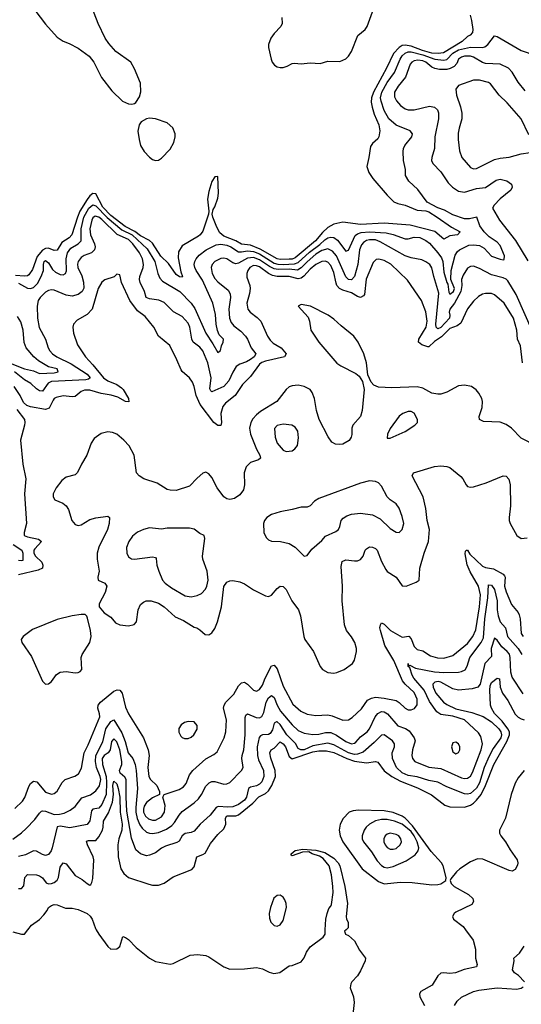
# Model space of a CAD drawing. Header units: inches. Extents: x 1173000 to 1307049, y 522583 to 678455.
# Tile 308 of 617: x 1272557 to 1275932, y 559499 to 566116. Entities that reach past the tile are written whole.
import ezdxf

# ---------------------------------------------------------------- set-up
doc = ezdxf.new("R2010")
doc.units = ezdxf.units.IN
doc.header["$MEASUREMENT"] = 0
doc.layers.add('B2575', color=7, linetype='Continuous')
doc.layers.add('B2576', color=7, linetype='Continuous')

msp = doc.modelspace()

# ---------------------------------------------------------------- linework, layer by layer
at = {"layer": 'B2575', "color": 5}
for points, elevation in [([(1272510, 559986.2), (1272570, 559969.4), (1272590, 559971.3), (1272612.3, 560000)], 680), ([(1273072.3, 560000), (1273089.4, 559969.4), (1273150, 559886.9), (1273170, 559870.2), (1273210, 559872.1), (1273230, 559887), (1273250, 559954.9), (1273270, 559948), (1273290, 559933.8), (1273340.9, 559880.9), (1273430, 559808.4), (1273470, 559787.1), (1273570, 559768.4), (1273590, 559773.6), (1273704, 559830), (1273753.8, 559833.8), (1273810, 559827), (1273830, 559818.7), (1273930, 559750.2), (1273970, 559735.2), (1274070, 559737.1), (1274150, 559747.3), (1274190, 559737.7), (1274235.1, 559715.1), (1274266, 559706), (1274306.5, 559713.5), (1274370, 559758), (1274390, 559759.3), (1274450, 559784.9), (1274470, 559811), (1274485.6, 559850), (1274510, 559884), (1274599.5, 559950), (1274611.1, 559970), (1274613, 560000)], 680), ([(1274753.5, 560000), (1274743, 559990), (1274748, 559970), (1274770, 559961), (1274810, 559924.7), (1274843.8, 559863.8), (1274882.8, 559810), (1274880.5, 559790), (1274850, 559722.7), (1274830, 559689.4), (1274790.8, 559650), (1274783.8, 559636.2), (1274780.5, 559610), (1274802.6, 559550), (1274808, 559510), (1274792, 559370)], 680), ([(1275556.4, 560000), (1275607.6, 559930), (1275623.8, 559870), (1275622.5, 559810), (1275633.8, 559766.2), (1275629, 559751), (1275547.4, 559732.6), (1275489.6, 559709.6), (1275450, 559705.1), (1275410, 559709.6), (1275390, 559707), (1275370, 559689.4), (1275331.7, 559628.3), (1275256.2, 559583.8), (1275246.3, 559570), (1275247.8, 559550), (1275281.3, 559490)], 720), ([(1275953, 559650), (1275912.1, 559692.1), (1275885.5, 559710), (1275871.4, 559730), (1275883.1, 559790), (1275882, 559810), (1275918.3, 559841.7), (1275950.4, 559890)], 740), ([(1275481.8, 559490), (1275499.4, 559520.6), (1275530, 559547.6), (1275610, 559584.7), (1275645.7, 559594.3), (1275769.9, 559609.9), (1275899.1, 559600.9), (1275930, 559607), (1275944.7, 559615.3)], 740)]:
    msp.add_lwpolyline(points, dxfattribs=dict(at, elevation=elevation))
at = {"layer": 'B2576', "color": 5}
for points, elevation in [([(1272659.5, 566179.5), (1272730, 566085.9), (1272810, 565999), (1272850, 565972.2), (1272890, 565956.5), (1272950, 565924), (1273023.6, 565870), (1273055.8, 565830), (1273108.4, 565728.4), (1273177.8, 565637.8), (1273249, 565569), (1273290, 565550.2), (1273311.6, 565548.4), (1273330, 565552.4), (1273339.4, 565560.6), (1273363.2, 565596.8), (1273371.6, 565631.6), (1273368.8, 565690), (1273330, 565785.1), (1273305.7, 565830), (1273203.1, 565903.1), (1273156, 565956), (1273132.8, 565992.8), (1273086.1, 566090), (1273010, 566282.4)], 720), ([(1275586.7, 566146.7), (1275597.1, 566110), (1275605.5, 566050), (1275604.2, 566030), (1275588.3, 566011.7), (1275570, 566002.2), (1275534.4, 565970), (1275407, 565893), (1275371.7, 565888.3), (1275330, 565892.3), (1275267.6, 565910), (1275190, 565939.3), (1275150, 565945.8), (1275130, 565941.7), (1275109.9, 565930.1), (1275071.7, 565890), (1275023.7, 565790), (1274936.5, 565630), (1274923.6, 565590), (1274922, 565562), (1274927.5, 565527.5), (1274941.5, 565481.5), (1274972.1, 565410), (1274979.7, 565370), (1274974, 565330), (1274965.5, 565314.5), (1274930, 565284.7), (1274916, 565264), (1274906.5, 565190), (1274892.4, 565130), (1274905.5, 565090), (1274933.1, 565050), (1275030, 564936.3), (1275072.9, 564892.9), (1275100.9, 564880.9), (1275150, 564870.1), (1275230, 564836.1), (1275290, 564830.5), (1275310, 564824.1), (1275365.5, 564790), (1275460.8, 564720.8), (1275521.1, 564690), (1275502, 564670), (1275450, 564663.4), (1275410, 564641.7), (1275350, 564693.4), (1275184.2, 564735.8), (1275010, 564749.3), (1274850, 564740.3), (1274730, 564755.9), (1274670, 564741.2), (1274630, 564719.4), (1274594.4, 564685.6), (1274548, 564630), (1274410, 564515.8), (1274390, 564507.8), (1274370, 564506.2), (1274310, 564505.1), (1274290, 564509.8), (1274174.9, 564574.9), (1274110, 564601.1), (1274050, 564607.2), (1274010.6, 564630.6), (1273930, 564660.7), (1273903.3, 564683.3), (1273882.4, 564722.4), (1273856, 564790), (1273852.8, 564810), (1273858.5, 564841.5), (1273870, 564858.5), (1273890, 564917.6), (1273894.6, 564950), (1273890, 565062), (1273870, 565059.5), (1273850, 565029.4), (1273830, 564960.9), (1273821.5, 564910), (1273828.6, 564830), (1273826.2, 564810), (1273790, 564694.7), (1273771.7, 564670), (1273759.2, 564660.8), (1273650, 564596.2), (1273624.5, 564555.5), (1273623.8, 564516.2), (1273641.2, 564421.2), (1273652.6, 564390), (1273650, 564386.6), (1273632.7, 564387.3), (1273610, 564403.9), (1273558.3, 564478.3), (1273507.4, 564527.4), (1273450, 564615.3), (1273431.4, 564631.4), (1273370, 564663.7), (1273332.1, 564692.1), (1273266.3, 564726.3), (1273170, 564799.3), (1273116.1, 564856.1), (1273070, 564945.4), (1273050, 564948.3), (1273030, 564933.3), (1273010, 564908.4), (1272962.5, 564830), (1272945.4, 564790), (1272908.3, 564670), (1272889.3, 564650.7), (1272840.7, 564619.3), (1272810, 564567), (1272790, 564565.2), (1272750, 564579.6), (1272730, 564578), (1272710, 564567.4), (1272674.8, 564525.2), (1272642.3, 564437.7), (1272619.1, 564400.9), (1272610, 564393.8), (1272590, 564391.7), (1272530, 564397.1)], 720), ([(1274319.5, 566130), (1274322.8, 566090), (1274314.9, 566070), (1274270, 566024.2), (1274247, 565993), (1274231.6, 565950), (1274231.7, 565930), (1274247.7, 565850), (1274256.3, 565830), (1274271.2, 565811.2), (1274290, 565800.4), (1274310, 565794.6), (1274330, 565795.7), (1274356.4, 565803.6), (1274390, 565822.6), (1274404.7, 565824.7), (1274450, 565819.5), (1274510, 565825.5), (1274577.7, 565822.3), (1274630, 565838.4), (1274710, 565836.2), (1274750, 565853.2), (1274770, 565872.2), (1274790, 565902.8), (1274830.9, 566010), (1274880.2, 566050), (1274895.6, 566070), (1274930, 566168)], 720), ([(1272550, 564344.7), (1272610, 564311.2), (1272630, 564309), (1272650, 564316.2), (1272675.9, 564344.1), (1272702.6, 564390), (1272716.3, 564430), (1272716.8, 564470), (1272722.3, 564490), (1272730, 564498), (1272750, 564482), (1272776.8, 564436.8), (1272798.7, 564418.7), (1272830, 564404.4), (1272850, 564401.2), (1272865.5, 564410), (1272871.4, 564428.6), (1272870.6, 564510), (1272879.7, 564550), (1272900.4, 564579.6), (1272950.2, 564610), (1272969.6, 564630), (1272971.7, 564711.7), (1272989.2, 564790), (1273023, 564850), (1273050, 564872.3), (1273070, 564866.2), (1273146.2, 564786.2), (1273244.8, 564704.8), (1273313.9, 564670), (1273415.2, 564575.2), (1273466.2, 564490), (1273485.4, 564410), (1273499.1, 564379.1), (1273518.3, 564358.3), (1273633.4, 564290), (1273711.3, 564211.3), (1273734.9, 564174.9), (1273809, 564009), (1273857.4, 563937.4), (1273890, 563879.1), (1273907.9, 563892.1), (1273914.7, 563925.3), (1273925.7, 563950), (1273927.1, 563970), (1273898.7, 563998.8), (1273887.1, 564027.1), (1273878.5, 564070), (1273874.7, 564134.7), (1273855.9, 564210), (1273786.4, 564366.4), (1273744.2, 564430), (1273734.8, 564450), (1273731.9, 564470), (1273734.5, 564490), (1273743.9, 564510), (1273765.3, 564534.7), (1273811.6, 564568.4), (1273877.8, 564602.2), (1273910, 564606.7), (1273950, 564600.1), (1273978.4, 564590), (1274030, 564556.9), (1274050, 564556), (1274090, 564563.1), (1274130, 564558.4), (1274170, 564542.1), (1274270, 564480.3), (1274293.1, 564473.1), (1274330, 564471.1), (1274405.4, 564474.6), (1274430, 564484.7), (1274506.4, 564553.6), (1274575.5, 564604.5), (1274610, 564636.7), (1274630, 564650.3), (1274650, 564655.7), (1274671.2, 564651.3), (1274695.2, 564635.2), (1274750, 564560.8), (1274770, 564567.4), (1274814.5, 564665.5), (1274830, 564677.6), (1274854, 564686), (1274910.2, 564690.2), (1275022.7, 564682.7), (1275070, 564672), (1275150, 564643.6), (1275170, 564643.8), (1275210, 564654.5), (1275248.4, 564651.6), (1275290, 564631.3), (1275313.2, 564613.2), (1275370, 564550.4), (1275395, 564515), (1275402.5, 564490), (1275410, 564419.7), (1275430, 564349.8), (1275437.7, 564337.7), (1275444.2, 564284.2), (1275450, 564271), (1275474.6, 564290), (1275482.2, 564310), (1275456.5, 564370), (1275460.4, 564430), (1275486.9, 564533.1), (1275502.1, 564557.9), (1275516.6, 564570), (1275578.9, 564601.1), (1275610, 564603.7), (1275650, 564598.8), (1275681.6, 564581.6), (1275730, 564526.6), (1275790, 564506), (1275810, 564501.6), (1275815.1, 564504.9), (1275819, 564530), (1275790, 564598.2), (1275770, 564621.6), (1275715.8, 564655.8), (1275680.6, 564690), (1275652.9, 564730), (1275632.4, 564790), (1275582.4, 564777.6), (1275550, 564777.8), (1275470, 564805.1), (1275415, 564835), (1275370, 564851.7), (1275298.8, 564890), (1275235.7, 564975.7), (1275175.3, 565030), (1275153.1, 565070), (1275151.9, 565110), (1275139.6, 565170), (1275137.4, 565230), (1275139.8, 565250), (1275148.4, 565270), (1275194.3, 565330), (1275198.7, 565350), (1275184, 565370), (1275090, 565407.8), (1275041.2, 565450), (1275010, 565506.5), (1274988.1, 565568.1), (1274984.9, 565590), (1274993.9, 565630), (1275030, 565694.2), (1275078.8, 565761.2), (1275116, 565850), (1275130, 565872.3), (1275150, 565892.1), (1275170, 565900.5), (1275190, 565900.8), (1275270, 565879.3), (1275350, 565851.2), (1275410, 565843.3), (1275431.2, 565848.8), (1275470, 565890.6), (1275510, 565912.7), (1275590, 565932.4), (1275670, 565928.4), (1275686.5, 565933.5), (1275706, 565950), (1275750, 566007.3), (1275770, 566003), (1275930, 565909.8), (1276030, 565876)], 740), ([(1275957.4, 565637.4), (1275910, 565695.4), (1275870, 565764.4), (1275845.7, 565790), (1275790, 565818.3), (1275690, 565821.7), (1275670, 565827.5), (1275610, 565865), (1275590, 565870.7), (1275550.3, 565870.3), (1275530, 565865), (1275510, 565850.5), (1275497.6, 565822.4), (1275479.2, 565800.8), (1275452.7, 565787.3), (1275430, 565782.6), (1275382.2, 565782.2), (1275350, 565788.1), (1275330, 565797.6), (1275289.9, 565830), (1275270, 565838.7), (1275236.2, 565843.8), (1275210, 565839), (1275194, 565830), (1275183.1, 565816.9), (1275151.6, 565730), (1275102.7, 565670), (1275078.9, 565630), (1275078.9, 565598.9), (1275090.8, 565570), (1275118.5, 565538.5), (1275150, 565517.3), (1275170.7, 565510.7), (1275210, 565510.1), (1275314.7, 565534.7), (1275348, 565528), (1275366.9, 565510), (1275374.5, 565490), (1275375, 565450), (1275349.2, 565330), (1275348.2, 565250), (1275328.8, 565190), (1275327, 565170), (1275335.8, 565150), (1275390, 565094.6), (1275440.4, 565020.4), (1275469.6, 564989.6), (1275510, 564963.9), (1275550, 564957.6), (1275630, 564981.2), (1275690, 564989.1), (1275761.7, 565038.3), (1275790, 565045.5), (1275833.4, 565033.4), (1275864.9, 565010), (1275870.4, 564990), (1275862, 564970), (1275790, 564912.5), (1275749.2, 564870), (1275738.5, 564850), (1275784.2, 564770), (1275891.5, 564631.5), (1275974.7, 564494.7)], 760), ([(1275982.6, 565342.6), (1275930, 565450.8), (1275837.2, 565557.2), (1275781.8, 565610), (1275725, 565685), (1275710, 565693.5), (1275650, 565709.8), (1275610.9, 565709.1), (1275510, 565673.3), (1275491.6, 565650), (1275494.4, 565610), (1275523.2, 565530), (1275531.9, 565488.1), (1275531.8, 565450), (1275512.4, 565387.6), (1275506.7, 565353.3), (1275505.9, 565310), (1275515.8, 565235.8), (1275531.2, 565190), (1275590, 565122.8), (1275610, 565113.4), (1275630, 565115.5), (1275750, 565176.8), (1275790, 565186.3), (1275850, 565192.3), (1275930, 565213.7), (1275990, 565224)], 780), ([(1276010, 564016.2), (1275896.6, 564270), (1275841.8, 564361.8), (1275830, 564373.2), (1275810, 564381.5), (1275730, 564401), (1275650, 564443.4), (1275610, 564459.3), (1275590, 564458.5), (1275570, 564446.6), (1275539.8, 564400.2), (1275529.6, 564370.4), (1275532.2, 564330), (1275525.6, 564290), (1275481.8, 564210), (1275450.9, 564170), (1275446.4, 564150), (1275451.7, 564130), (1275448.9, 564110), (1275390, 564046.5), (1275370, 564038.5), (1275359.7, 564050), (1275356, 564070), (1275377.5, 564277.5), (1275343, 564390), (1275330, 564449.4), (1275316.4, 564470), (1275290, 564489.8), (1275261.4, 564501.4), (1275190, 564515.4), (1275150, 564528.5), (1274982.8, 564622.8), (1274950, 564635.6), (1274910, 564637.7), (1274890, 564632.9), (1274870, 564619.3), (1274857.4, 564602.6), (1274843.7, 564570), (1274831.3, 564470), (1274810.1, 564390), (1274790, 564368.3), (1274770, 564371.2), (1274750, 564387.1), (1274688.5, 564528.5), (1274661.5, 564561.5), (1274630, 564576.7), (1274590, 564565.2), (1274550, 564540.8), (1274490, 564489.9), (1274450, 564447.8), (1274426.4, 564433.6), (1274370, 564439.1), (1274296.4, 564436.4), (1274270, 564440.7), (1274237.3, 564457.3), (1274170, 564502.6), (1274130, 564517.9), (1274090, 564512.4), (1274030, 564479.2), (1274010, 564476.2), (1273990, 564483.2), (1273950, 564508.4), (1273930, 564513.5), (1273910, 564512.1), (1273870, 564492), (1273851.2, 564470), (1273845.2, 564450), (1273852.2, 564410), (1273870, 564377.1), (1273890, 564353.7), (1273958.6, 564298.6), (1273974, 564274), (1273975.7, 564250), (1273963, 564170), (1273969.1, 564110), (1273980.2, 564080.2), (1273997.8, 564057.8), (1274043.7, 564023.7), (1274075.9, 563990), (1274089.2, 563970), (1274115.2, 563910), (1274145.3, 563870), (1274133.6, 563850), (1274110, 563831.8), (1274083.4, 563816.6), (1274037.9, 563802.1), (1274013.9, 563786.1), (1273990, 563747.4), (1273963.7, 563690), (1273930, 563650.4), (1273850, 563616.2), (1273841.9, 563621.9), (1273836.3, 563636.3), (1273844.6, 563710), (1273822.3, 563810), (1273788.7, 563890), (1273770, 563914.4), (1273723.2, 563950), (1273714.9, 563970), (1273702.1, 564050), (1273690, 564076.4), (1273650, 564121.1), (1273591.7, 564151.7), (1273530, 564215), (1273492.1, 564232.1), (1273430, 564239.9), (1273408.1, 564248.1), (1273396.1, 564290), (1273367.5, 564350), (1273363.2, 564370), (1273365.6, 564390), (1273388, 564450), (1273389.5, 564470), (1273382.6, 564510), (1273363.9, 564550), (1273318.4, 564610), (1273290, 564638.2), (1273213.3, 564673.3), (1273110, 564773.7), (1273090, 564789.4), (1273065, 564795), (1273050, 564785.5), (1273041.9, 564770), (1273028.6, 564710), (1273033.8, 564670), (1273061, 564610), (1273064.1, 564590), (1273059.7, 564570), (1273041.1, 564550), (1272990, 564530.5), (1272970, 564517), (1272950, 564491), (1272946.3, 564473.7), (1272948.6, 564450), (1272975.5, 564395.5), (1272987.2, 564352.8), (1272987.6, 564312.4), (1272977.2, 564290), (1272950, 564269.1), (1272910, 564258.1), (1272870, 564265.2), (1272790, 564297.5), (1272770, 564300.4), (1272750, 564297.1), (1272730, 564285), (1272695.1, 564250), (1272682.1, 564230), (1272675.3, 564190), (1272677.6, 564110), (1272687.6, 564047.6), (1272730.1, 563970.1), (1272747.7, 563910), (1272759.2, 563890), (1272778, 563870), (1272806.5, 563850), (1272904.1, 563804.1), (1273010, 563734.3), (1273030.1, 563709.9), (1273019.3, 563700.7), (1273003.1, 563696.9), (1272770, 563685.1), (1272747.7, 563672.3), (1272710, 563620.2), (1272690, 563622.7), (1272670, 563636), (1272631.5, 563671.5), (1272590, 563696.9), (1272523.1, 563750)], 760), ([(1275938.4, 563810), (1275925.3, 563925.3), (1275906.9, 563970), (1275901.3, 564030), (1275877.8, 564110), (1275815.3, 564210), (1275750, 564267.7), (1275730, 564275.3), (1275690, 564275.5), (1275670, 564270.8), (1275644.4, 564255.6), (1275610, 564224.4), (1275570, 564174), (1275524.3, 564075.7), (1275500.8, 564059.2), (1275450, 564041.1), (1275394.5, 563985.5), (1275347.5, 563952.5), (1275310, 563917.3), (1275301.8, 563918.2), (1275262, 563930), (1275239.6, 563950), (1275242.2, 563970), (1275291.2, 564048.8), (1275299.2, 564090), (1275290, 564151.8), (1275259.1, 564230), (1275165.7, 564365.7), (1275052.8, 564472.8), (1275010, 564498.5), (1274973.5, 564506.5), (1274955.8, 564504.2), (1274935.5, 564484.5), (1274886.8, 564373.2), (1274876.1, 564270), (1274870, 564259.8), (1274850, 564249.9), (1274830, 564256.6), (1274790, 564281.5), (1274730, 564298.4), (1274707.4, 564310), (1274691.3, 564330), (1274685.3, 564345.3), (1274670, 564416.8), (1274650, 564463.4), (1274630, 564485.6), (1274612.8, 564492.8), (1274590, 564492), (1274550, 564470.7), (1274510, 564438.5), (1274468.3, 564391.7), (1274450, 564379), (1274430, 564375.3), (1274370, 564389.6), (1274290, 564391), (1274257.3, 564397.3), (1274230, 564411.4), (1274170, 564454.2), (1274150, 564462.5), (1274130, 564463.9), (1274105.5, 564450), (1274091.6, 564430), (1274085.1, 564410), (1274085.5, 564385.5), (1274106.1, 564330), (1274108.2, 564310), (1274103.9, 564276.1), (1274084.8, 564210), (1274090.9, 564170.9), (1274108, 564150), (1274154.9, 564114.9), (1274179.3, 564090), (1274223.5, 563990), (1274241.9, 563961.9), (1274263, 563943), (1274315.8, 563910), (1274348.9, 563870), (1274338, 563850), (1274210, 563821.2), (1274186.8, 563813.2), (1274170, 563800.1), (1274110, 563717.2), (1274056.5, 563663.5), (1274006, 563590), (1273941.4, 563538.6), (1273922.7, 563517.3), (1273910.1, 563470), (1273913.9, 563410), (1273910.8, 563389.2), (1273890, 563388.3), (1273862, 563410), (1273771.7, 563530), (1273744, 563590), (1273731.2, 563651.2), (1273719.7, 563679.7), (1273700.5, 563710), (1273650, 563751.1), (1273642.3, 563762.3), (1273614.8, 563830), (1273566.6, 563926.6), (1273490, 563989.6), (1273460.4, 564050), (1273401.1, 564121.1), (1273350, 564159.8), (1273297.2, 564230), (1273240.9, 564350), (1273230, 564402), (1273210, 564406), (1273191.8, 564388.2), (1273130, 564368.2), (1273110, 564353), (1273085.4, 564310), (1273044.5, 564170), (1273010, 564134), (1272943.4, 564096.6), (1272918, 564070), (1272914.3, 564050), (1272919.1, 564010), (1272945, 563930), (1272999.4, 563850), (1273050, 563796.6), (1273119.9, 563710), (1273150, 563690.1), (1273210, 563664.9), (1273242.4, 563642.4), (1273254, 563630), (1273288.9, 563570), (1273291.1, 563548.9), (1273270, 563551.1), (1273218.4, 563578.4), (1273172.2, 563592.2), (1273104.2, 563604.2), (1273030, 563625.9), (1272993.1, 563626.9), (1272970, 563617), (1272930, 563583.2), (1272910, 563580.8), (1272850, 563587.6), (1272802.3, 563577.7), (1272790, 563570.5), (1272781.4, 563558.6), (1272754.4, 563505.6), (1272730, 563496.4), (1272630, 563514.5), (1272604.2, 563524.2), (1272583.6, 563543.6), (1272559.4, 563590), (1272519, 563650)], 780), ([(1276032.2, 563252.2), (1275930, 563303.1), (1275866.3, 563370), (1275830, 563396.5), (1275790, 563411.6), (1275676.2, 563416.2), (1275649.3, 563430), (1275647.3, 563450), (1275668.9, 563510), (1275670.5, 563550.5), (1275665, 563570), (1275645.6, 563605.6), (1275628.2, 563628.2), (1275597, 563650), (1275550, 563660.9), (1275510, 563656.1), (1275430, 563612.5), (1275390, 563599.3), (1275370, 563598.4), (1275330, 563607.2), (1275270, 563639.2), (1275230, 563649.3), (1275061.2, 563641.2), (1274970, 563646.2), (1274939.5, 563659.5), (1274920.9, 563680.9), (1274898.7, 563730), (1274890.9, 563810), (1274871.7, 563870), (1274833.2, 563950), (1274803.9, 563990), (1274718.6, 564058.6), (1274670, 564104.2), (1274632.2, 564130), (1274512.7, 564190), (1274450, 564202.7), (1274431, 564190), (1274497.1, 564117.1), (1274506.5, 564090), (1274515, 564030), (1274568.6, 563950), (1274690, 563808.7), (1274716.9, 563790), (1274817.6, 563737.6), (1274839.9, 563719.9), (1274863.8, 563683.8), (1274874.9, 563630), (1274861.8, 563490), (1274850, 563449.6), (1274797.1, 563390), (1274792.2, 563370), (1274792.3, 563327.7), (1274787.8, 563310), (1274772.4, 563287.6), (1274730, 563264.2), (1274710, 563260.4), (1274682.6, 563262.6), (1274657.8, 563277.8), (1274631.6, 563311.6), (1274571.9, 563430), (1274552.7, 563490), (1274539.2, 563570), (1274525.2, 563610), (1274510, 563630.6), (1274470, 563651.3), (1274430, 563659.2), (1274390, 563656.3), (1274370, 563648), (1274350.2, 563630), (1274286.4, 563550), (1274178, 563482), (1274150, 563459.5), (1274125.8, 563434.2), (1274111.8, 563410), (1274103.8, 563370), (1274108.7, 563330), (1274150, 563229.2), (1274171.8, 563190), (1274175.9, 563170), (1274162.5, 563157.5), (1274110, 563139.9), (1274081.6, 563110), (1274067.5, 563070), (1274070.2, 562990), (1274063, 562957), (1274038.1, 562921.9), (1274002.6, 562897.4), (1273970, 562890.8), (1273950, 562895.8), (1273929.3, 562909.3), (1273884.4, 562970), (1273850, 563038.4), (1273830, 563063.6), (1273810, 563075.6), (1273790, 563069.5), (1273750, 563034.5), (1273699.7, 562980.3), (1273610, 562952), (1273570, 562954), (1273550, 562959.7), (1273481.2, 563001.2), (1273393.3, 563030), (1273361.3, 563050), (1273342, 563070), (1273328.2, 563190), (1273293, 563253), (1273258.8, 563290), (1273210, 563329.9), (1273181.2, 563341.2), (1273150, 563346.5), (1273104.2, 563335.8), (1273058.3, 563301.7), (1273038.9, 563270), (1273009.5, 563190), (1272973, 563130), (1272946.2, 563073.8), (1272930, 563057.7), (1272870, 563041.8), (1272840.4, 563019.6), (1272802.8, 562970), (1272783.2, 562930), (1272781.5, 562910), (1272794, 562890), (1272847.2, 562867.2), (1272869.6, 562849.6), (1272884.4, 562824.4), (1272908.9, 562750), (1272930, 562723.9), (1272950, 562717.2), (1272970, 562720.3), (1273030, 562756), (1273070, 562767.5), (1273150, 562779.3), (1273162, 562770), (1273159.6, 562730), (1273148.2, 562690), (1273089.7, 562570.3), (1273079.2, 562530), (1273079, 562490), (1273092.4, 562410), (1273082.3, 562370), (1273086, 562350), (1273130.4, 562330), (1273143.6, 562310), (1273133.1, 562266.9), (1273090.8, 562190), (1273090.9, 562170.9), (1273124.9, 562130), (1273170, 562100.4), (1273202.5, 562062.5), (1273230, 562050.1), (1273290, 562042), (1273327.6, 562052.4), (1273342.4, 562070), (1273354.3, 562150), (1273370, 562184.9), (1273390, 562202.4), (1273409, 562210), (1273442, 562210), (1273490, 562194.2), (1273530, 562171.2), (1273603.5, 562103.5), (1273659.2, 562079.2), (1273730, 562033.4), (1273748, 562028), (1273770, 562014.8), (1273803.9, 561983.9), (1273830, 561982.4), (1273850, 561995.8), (1273870, 562024.4), (1273887.7, 562070), (1273914.5, 562170), (1273930, 562307.7), (1273950, 562335.6), (1273970, 562345.2), (1273990, 562346.5), (1274039.1, 562339.1), (1274070, 562325.5), (1274130, 562285.5), (1274210, 562244.2), (1274230, 562240.3), (1274251.6, 562248.4), (1274290, 562292.9), (1274310, 562308.8), (1274330, 562307), (1274350, 562286.7), (1274388.5, 562210), (1274433.5, 562150), (1274446.8, 562110), (1274468.7, 561970), (1274475.8, 561950), (1274533.8, 561870), (1274578.3, 561770), (1274593.8, 561750), (1274630, 561728.8), (1274670, 561724.2), (1274690, 561729.4), (1274739.7, 561750), (1274796.8, 561790), (1274810, 561810.6), (1274822.6, 561870), (1274822.2, 561890), (1274811.9, 561930), (1274790, 561968.5), (1274755.4, 562010), (1274742.3, 562050), (1274727.2, 562210), (1274728.4, 562310), (1274718.7, 562441.3), (1274726.1, 562473.9), (1274750, 562486.4), (1274810, 562478.6), (1274830, 562480.3), (1274850, 562488.9), (1274867.1, 562510), (1274880.9, 562550), (1274890, 562560.9), (1274910, 562572.5), (1274930, 562571.6), (1274950, 562562.2), (1274961.1, 562550), (1274990, 562474.9), (1275020.3, 562420.3), (1275030, 562408.2), (1275088.9, 562370), (1275130, 562310.4), (1275157.2, 562310), (1275223.6, 562336.4), (1275244, 562350), (1275248.5, 562430), (1275277, 562530), (1275307.2, 562610), (1275313.6, 562690), (1275298.7, 562750), (1275289.1, 562830), (1275272.2, 562910), (1275197, 563050), (1275205.2, 563070), (1275347.3, 563112.7), (1275390, 563117.3), (1275430, 563114), (1275450, 563105.8), (1275525.6, 563045.6), (1275538.9, 563030), (1275559.7, 562990), (1275570, 562979.7), (1275590, 562974.4), (1275610, 562976.9), (1275695.9, 563004.1), (1275810, 563050.2), (1275830, 563048.4), (1275847.8, 563027.8), (1275855.6, 562990), (1275859.1, 562850), (1275849.1, 562770.9), (1275850.3, 562750), (1275856.5, 562730), (1275902.4, 562650), (1275930.4, 562630.4), (1275970, 562633.7)], 820), ([(1272503.2, 563803.2), (1272590, 563769.6), (1272650, 563755.3), (1272690, 563738.4), (1272790, 563743.3), (1272815.6, 563750), (1272810.2, 563770), (1272750, 563782.1), (1272683.8, 563823.8), (1272652.4, 563850), (1272601.6, 563910), (1272586.2, 563946.2), (1272581.3, 564030), (1272564.6, 564084.6), (1272541.9, 564121.9)], 740), ([(1272537, 563497), (1272589, 563429), (1272592.8, 563410), (1272590.3, 563390.3), (1272562.9, 563290), (1272577.7, 563130), (1272599.2, 563030), (1272589, 562930), (1272602.6, 562730), (1272586.2, 562670), (1272587.9, 562650), (1272610, 562639.8), (1272684.2, 562624.2), (1272702.8, 562610), (1272659.2, 562560.8), (1272652.8, 562550), (1272651.6, 562530), (1272663.1, 562510), (1272705.5, 562470), (1272712.9, 562450), (1272710.1, 562429.9), (1272682.3, 562417.7), (1272550, 562384.9)], 780), ([(1272512.7, 562590), (1272571.2, 562550), (1272578.7, 562530), (1272577.4, 562482.6), (1272570, 562479.1), (1272550, 562482.1)], 760), ([(1272525.2, 560814.8), (1272575.7, 560864.3), (1272590.8, 560889.2), (1272618.2, 560961.8), (1272630, 560982), (1272650, 560999.6), (1272672.9, 560992.9), (1272730, 560923.7), (1272770, 560910.2), (1272790, 560915.3), (1272809.1, 560930.9), (1272843.5, 560990), (1272863.6, 561010), (1272928.1, 561031.9), (1272952.9, 561047.1), (1272973.8, 561086.2), (1272991.2, 561190), (1273017.8, 561242.2), (1273095.4, 561430), (1273095, 561450), (1273082.9, 561490), (1273084.6, 561510), (1273101, 561530), (1273190, 561603.5), (1273213.2, 561613.2), (1273230, 561609.3), (1273246.6, 561590), (1273270, 561496.4), (1273288.7, 561450), (1273390, 561290.3), (1273420.6, 561210), (1273428.1, 561170), (1273418.3, 561090), (1273425.4, 561030), (1273437.1, 561010), (1273480.7, 560970), (1273497.6, 560930), (1273498, 560910), (1273450, 560885.7), (1273410, 560855.9), (1273394.1, 560830), (1273389.5, 560810), (1273391, 560790), (1273403.8, 560763.8), (1273424.7, 560744.7), (1273450, 560735.8), (1273470, 560737.5), (1273510, 560757.9), (1273531.9, 560790), (1273535.1, 560835.1), (1273520.5, 560890), (1273528, 560910), (1273630, 560942.8), (1273659.1, 560960.9), (1273677.8, 560982.2), (1273699.3, 561040.7), (1273721.6, 561070), (1273810, 561148.1), (1273863.2, 561176.8), (1273885.1, 561194.9), (1273932.8, 561290), (1273944.8, 561330), (1273948.6, 561410), (1273928.3, 561490), (1273932.7, 561510), (1273943.5, 561530), (1273997, 561583), (1274030, 561638.7), (1274050, 561660.2), (1274070, 561662.8), (1274090, 561651.3), (1274130, 561611.1), (1274150, 561604.1), (1274170, 561613.8), (1274190, 561643.6), (1274207.4, 561690), (1274250, 561774.3), (1274270, 561778), (1274290, 561752.6), (1274330, 561636.5), (1274395.4, 561515.4), (1274448.7, 561468.7), (1274490, 561448.7), (1274550, 561439.2), (1274630, 561444.5), (1274658, 561438), (1274730, 561409.4), (1274770, 561411.6), (1274794.6, 561425.4), (1274856.2, 561483.8), (1274897.3, 561542.7), (1274922.6, 561557.4), (1274950, 561562.5), (1275010, 561557.4), (1275090, 561540.4), (1275110, 561528.1), (1275150, 561488.4), (1275170, 561478.5), (1275190, 561478), (1275212.7, 561487.3), (1275230, 561511), (1275230, 561549), (1275222.5, 561570), (1275210, 561594.3), (1275149.9, 561649.9), (1275133, 561673), (1275073.5, 561810), (1275013.2, 561910), (1274983.4, 562010), (1274980.5, 562030), (1274984.4, 562050), (1274990, 562062.4), (1275010, 562054), (1275050.9, 562010.9), (1275130, 561966.1), (1275173.7, 561973.7), (1275190, 561954.9), (1275210, 561904), (1275230, 561883.9), (1275270, 561873.8), (1275321.6, 561841.6), (1275368.5, 561828.5), (1275410, 561824.1), (1275470, 561842.5), (1275570, 561923.7), (1275606, 561970), (1275625, 562015), (1275650, 562170.4), (1275656.6, 562250), (1275643.7, 562310), (1275586.3, 562406.3), (1275568.3, 562451.7), (1275554.2, 562525.8), (1275555.5, 562544.5), (1275562, 562550), (1275570, 562552), (1275584.7, 562524.7), (1275670, 562443.4), (1275690, 562435.2), (1275744.5, 562424.5), (1275810.5, 562390.5), (1275819, 562379), (1275822.2, 562370), (1275819.4, 562310), (1275830, 562270.3), (1275865.8, 562185.8), (1275911.1, 562131.1), (1275917.5, 562117.5), (1275923.8, 562090), (1275930.8, 561990), (1275943.8, 561970)], 780), ([(1272511.4, 560608.6), (1272570, 560650.3), (1272600, 560680), (1272659.2, 560740.8), (1272690, 560783.7), (1272703.9, 560796.1), (1272710, 560799.1), (1272730, 560796.1), (1272790, 560774.7), (1272824.4, 560775.6), (1272855.8, 560784.2), (1272896, 560804), (1272930, 560828.5), (1272974.5, 560885.5), (1273033.3, 560906.7), (1273070, 560932.7), (1273093.8, 560966.2), (1273102.6, 561010), (1273098.8, 561030), (1273073.4, 561090), (1273067.3, 561130), (1273070.2, 561170), (1273116.1, 561263.9), (1273135.7, 561350), (1273170, 561400.1), (1273190, 561410.3), (1273243.8, 561323.8), (1273265.6, 561265.6), (1273286.1, 561190), (1273318.3, 561150), (1273334.4, 561110), (1273341.3, 561070), (1273349.5, 560950), (1273337.6, 560822.4), (1273338.8, 560790), (1273347.5, 560747.5), (1273364.8, 560704.8), (1273381.6, 560681.6), (1273410, 560656.8), (1273430, 560649), (1273450, 560646.3), (1273490, 560653.1), (1273543.9, 560676.1), (1273580.3, 560699.7), (1273599.6, 560720.4), (1273630, 560771), (1273650, 560794.5), (1273730, 560853.2), (1273759.3, 560880.7), (1273781, 560910), (1273810, 560965.3), (1273832.3, 560987.7), (1273850, 560996.5), (1273870, 560997.2), (1273930, 560979), (1273950, 560980.2), (1273970, 560990.2), (1274048.6, 561070), (1274059.3, 561090), (1274051.6, 561150), (1274053, 561170), (1274065, 561210), (1274074.5, 561310), (1274074.5, 561425.5), (1274078.6, 561441.4), (1274090, 561451.2), (1274147.3, 561427.3), (1274170, 561423.5), (1274186.5, 561433.5), (1274198.9, 561461.1), (1274214.5, 561530), (1274230, 561559.2), (1274250, 561573.7), (1274270, 561560.7), (1274288.9, 561510), (1274311.3, 561470), (1274390, 561377), (1274430, 561338.4), (1274470, 561320.6), (1274530, 561311.8), (1274570, 561314.2), (1274613.9, 561326.1), (1274650, 561325.5), (1274688.7, 561308.7), (1274750, 561264.4), (1274790, 561249.7), (1274810, 561253.5), (1274819.4, 561260.6), (1274850, 561296.8), (1274893.5, 561330), (1274910, 561351.1), (1274949, 561431), (1274965.9, 561454.1), (1274990, 561466), (1275010, 561463.9), (1275031, 561451), (1275101, 561370), (1275151.8, 561351.8), (1275176.5, 561336.5), (1275210.1, 561290.1), (1275217, 561270), (1275199.8, 561210), (1275194.7, 561170), (1275199.7, 561150), (1275215.6, 561130), (1275310, 561093.4), (1275390, 561083.1), (1275530, 561021.5), (1275550, 561016.4), (1275570, 561017.6), (1275590, 561032.1), (1275603.6, 561056.4), (1275661.8, 561210), (1275669.9, 561250), (1275659.8, 561299.8), (1275643.5, 561323.5), (1275548.2, 561410), (1275470, 561436.4), (1275390, 561447.4), (1275363.5, 561463.5), (1275313.3, 561533.3), (1275278.9, 561610), (1275208.2, 561690), (1275197.1, 561710), (1275180.5, 561760.5), (1275169.9, 561770), (1275169.7, 561790), (1275171, 561771), (1275182.6, 561777.4), (1275218.6, 561758.6), (1275347.7, 561732.3), (1275411.1, 561728.9), (1275510, 561731.5), (1275530, 561734.8), (1275553.1, 561746.9), (1275567.8, 561772.2), (1275585.4, 561830), (1275662.4, 561930), (1275678.1, 561961.9), (1275686.3, 562090), (1275706.3, 562230), (1275710, 562317.6), (1275730, 562315.9), (1275750, 562286.7), (1275768.8, 562210), (1275769.8, 562150), (1275776.8, 562110), (1275789.1, 562070), (1275825, 562030), (1275838, 561970), (1275911, 561890), (1275935.6, 561850)], 760), ([(1275944.8, 561584.8), (1275870, 561697.3), (1275861.7, 561730), (1275856.2, 561830), (1275851.1, 561851.1), (1275836.9, 561870), (1275801, 561901), (1275770, 561946.5), (1275750, 561960.3), (1275728.4, 561890), (1275730, 561836.3), (1275685.7, 561790), (1275654.3, 561650), (1275639.8, 561630), (1275601.1, 561618.9), (1275510, 561609.7), (1275470, 561618.7), (1275390, 561664.2), (1275371.2, 561668.8), (1275350, 561663.9), (1275336.5, 561650), (1275338.1, 561630), (1275356.1, 561590), (1275407.5, 561530), (1275430, 561512.8), (1275490, 561485.7), (1275599.2, 561459.2), (1275674.1, 561434.1), (1275730, 561396.3), (1275779.5, 561350), (1275794.1, 561330), (1275797.9, 561310), (1275792.7, 561290), (1275742.3, 561217.7), (1275714.2, 561165.8), (1275680.9, 561090), (1275650, 560986.5), (1275630, 560950.6), (1275590, 560915.6), (1275570, 560910.1), (1275550, 560912.3), (1275430, 560961.5), (1275370, 560991), (1275310, 561002.3), (1275230, 561028.5), (1275170, 561037.5), (1275130, 561055), (1275091.7, 561090), (1275064.6, 561150), (1275062.9, 561190), (1275079, 561230), (1275078.9, 561250), (1275065.3, 561270), (1275010, 561310.2), (1274990, 561306.7), (1274942.3, 561257.7), (1274867.3, 561192.7), (1274830, 561179.1), (1274810, 561178.6), (1274770, 561188.6), (1274670, 561243.5), (1274630, 561253.5), (1274530, 561235.8), (1274470, 561209.8), (1274448, 561208), (1274430, 561219), (1274412.3, 561252.3), (1274354.9, 561310), (1274310, 561379.3), (1274290, 561397), (1274283.7, 561396.3), (1274270, 561388.9), (1274257.1, 561342.9), (1274241, 561319), (1274230, 561311.2), (1274190, 561309), (1274176.6, 561303.4), (1274167.4, 561292.6), (1274154, 561230), (1274156.9, 561170), (1274162.9, 561142.9), (1274197.7, 561070), (1274200.1, 561030), (1274185.6, 560994.4), (1274170, 560978.2), (1274150, 560967.7), (1274110, 560958.2), (1274097.3, 560950), (1274082.5, 560890), (1274068.7, 560870), (1274030, 560842.6), (1273990, 560826.7), (1273956.2, 560823.8), (1273892, 560828), (1273877.7, 560822.3), (1273837.4, 560770), (1273770.8, 560710), (1273730, 560662.6), (1273710, 560652.7), (1273670, 560646), (1273650, 560631), (1273630, 560595.5), (1273614.6, 560585.4), (1273538.2, 560561.8), (1273511.9, 560548.1), (1273470, 560516.9), (1273430, 560500.2), (1273410, 560496.9), (1273370.4, 560510), (1273338, 560538), (1273310, 560616.4), (1273277.3, 560797.3), (1273272.5, 560890), (1273273.2, 561010), (1273264.7, 561024.7), (1273232, 561052), (1273228.7, 561070), (1273243.3, 561110), (1273244.7, 561130), (1273230.7, 561210), (1273210, 561262.7), (1273190, 561283), (1273175.2, 561264.8), (1273166.1, 561210), (1273151.2, 561190), (1273125.1, 561170), (1273112.2, 561150), (1273114.2, 561110), (1273138.6, 561030), (1273141.5, 560990), (1273138.9, 560910), (1273110, 560840.6), (1273090, 560816.6), (1273049.9, 560810.1), (1273040.6, 560799.4), (1273028.6, 560731.4), (1273010, 560706.4), (1272895.5, 560684.5), (1272830, 560697.1), (1272809.4, 560690.6), (1272776.4, 560550), (1272769.4, 560530.6), (1272750, 560505), (1272730, 560499.7), (1272710, 560505.7), (1272670, 560527.6), (1272650, 560531.3), (1272597.2, 560502.8), (1272550, 560491.2)], 740), ([(1272550, 560276.9), (1272570, 560276.9), (1272585.7, 560294.3), (1272592.4, 560350), (1272609.1, 560370.9), (1272670, 560368), (1272690, 560361.9), (1272710, 560347.8), (1272735.6, 560315.6), (1272750, 560308.9), (1272770, 560310.1), (1272790, 560317.1), (1272810, 560332.2), (1272817.1, 560350), (1272830, 560420.3), (1272850, 560450.3), (1272870, 560441.8), (1272930, 560363.7), (1272978.3, 560338.3), (1273010, 560310.4), (1273030, 560300.4), (1273035.3, 560304.7), (1273043.3, 560316.7), (1273050, 560344.7), (1273055, 560470), (1273050.9, 560490), (1273012.4, 560570), (1273005.7, 560594.3), (1273020, 560600), (1273070, 560600.1), (1273090, 560624.8), (1273113.1, 560670), (1273119.2, 560690), (1273122, 560730), (1273154.8, 560785.2), (1273182.1, 560857.9), (1273188.3, 560910), (1273183.2, 560970), (1273190, 560998), (1273210, 560980.9), (1273219.5, 560950), (1273230.8, 560890.8), (1273233.4, 560790), (1273246.5, 560710), (1273243.2, 560670), (1273224.1, 560610), (1273217.9, 560570), (1273220.5, 560490), (1273237.8, 560410), (1273257.2, 560377.2), (1273290, 560351.4), (1273425.2, 560305.2), (1273450, 560299.8), (1273490, 560299.3), (1273530, 560312.8), (1273590, 560356.5), (1273714.1, 560405.9), (1273730, 560423.8), (1273749.8, 560490), (1273790, 560505), (1273804.8, 560515.2), (1273840.4, 560579.6), (1273890, 560640.2), (1273930, 560677.7), (1273944.2, 560710), (1273941.2, 560750), (1273950, 560764.4), (1274010, 560765.8), (1274030, 560773), (1274125.8, 560850), (1274165.7, 560894.3), (1274210, 560916.6), (1274230, 560933.8), (1274254, 560970), (1274278.7, 561030), (1274275.2, 561070), (1274247, 561153), (1274240.2, 561190), (1274249.8, 561210), (1274270, 561220.9), (1274310, 561262), (1274330, 561249.5), (1274345.9, 561230), (1274370, 561164.8), (1274390, 561147.6), (1274530, 561196.2), (1274570, 561202.4), (1274621.5, 561201.5), (1274670, 561191.9), (1274757.8, 561150), (1274810, 561133.6), (1274890, 561121.2), (1274950, 561129.6), (1274965.4, 561125.4), (1275010, 561068.2), (1275059.6, 561030), (1275118.4, 560998.4), (1275233, 560953), (1275326.7, 560906.7), (1275417.3, 560837.3), (1275450, 560826.4), (1275550, 560824.5), (1275590, 560837.8), (1275610, 560850.8), (1275630.3, 560869.7), (1275660.5, 560910), (1275691.5, 560968.5), (1275746.3, 561110), (1275833.9, 561266.1), (1275852.5, 561310), (1275851.1, 561330), (1275840.4, 561350), (1275801.8, 561401.8), (1275750, 561453.9), (1275729.9, 561490), (1275724.6, 561510), (1275718.8, 561610), (1275721.2, 561638.8), (1275730, 561661), (1275770, 561691.4), (1275785.3, 561685.3), (1275789.1, 561630), (1275804.1, 561590), (1275840.8, 561540.8), (1275889.5, 561449.5), (1275909.3, 561429.3), (1275930, 561416.7), (1275950.6, 561410.6)], 720), ([(1275950, 561071.1), (1275910, 561020.2), (1275890, 560984.4), (1275862.5, 560910), (1275824.1, 560750), (1275784.9, 560670), (1275784.6, 560650), (1275793.4, 560630), (1275825.3, 560590), (1275856.3, 560536.3), (1275903, 560470), (1275907.7, 560450), (1275905.2, 560434.8), (1275890, 560404), (1275870, 560394), (1275850, 560397.2), (1275673.7, 560473.7), (1275635.9, 560475.9), (1275590, 560456.3), (1275518.5, 560410), (1275494.9, 560390), (1275457.5, 560342.5), (1275453.4, 560330), (1275459.1, 560310), (1275479.3, 560290), (1275576.4, 560236.4), (1275605.5, 560210), (1275610.4, 560190), (1275599.1, 560170), (1275490, 560117.4), (1275480.4, 560110), (1275468.7, 560090), (1275475.8, 560070), (1275541, 560021), (1275556.4, 560000)], 720), ([(1274613, 560000), (1274617.4, 560070), (1274625.1, 560110), (1274637.1, 560142.9), (1274650, 560157.3), (1274654, 560170), (1274665.1, 560250), (1274664.7, 560290), (1274655.4, 560370), (1274639.4, 560430), (1274598.5, 560478.5), (1274573.6, 560493.6), (1274525.6, 560510), (1274503.1, 560523.1), (1274459.3, 560520.7), (1274390, 560496.2), (1274382.2, 560502.2), (1274382.7, 560510), (1274410, 560532), (1274461.7, 560541.7), (1274550, 560535.3), (1274610, 560518.6), (1274670, 560482), (1274699.6, 560450), (1274710, 560428.9), (1274743.6, 560290), (1274763, 560177), (1274752.4, 560090), (1274754.4, 560070), (1274766.4, 560050), (1274767.1, 560012.9), (1274753.5, 560000)], 680), ([(1272612.3, 560000), (1272635.6, 560030), (1272690.4, 560069.6), (1272719.9, 560100.1), (1272742, 560130), (1272750, 560150.3), (1272770, 560163.2), (1272790, 560169.2), (1272810, 560166.5), (1272865.9, 560145.9), (1272910, 560145.3), (1272950, 560136.5), (1273010, 560108.3), (1273030.4, 560090.4), (1273043.9, 560070), (1273067.9, 560007.9), (1273072.3, 560000)], 680)]:
    msp.add_lwpolyline(points, dxfattribs=dict(at, elevation=elevation))
for points, elevation in [([(1273430, 565453.8), (1273410, 565450.7), (1273375.3, 565430), (1273361.5, 565410), (1273352.7, 565367.3), (1273360.6, 565310), (1273370.2, 565270), (1273394.3, 565230), (1273430, 565191.3), (1273450, 565175.8), (1273470, 565169.2), (1273490, 565172.6), (1273510, 565184.7), (1273570, 565245.4), (1273594.4, 565290), (1273603.2, 565330), (1273602.4, 565350), (1273586.8, 565390), (1273550, 565424), (1273470, 565450.6)], 720), ([(1275170, 563483.5), (1275133.4, 563470), (1275110, 563451.6), (1275050, 563369), (1275031.3, 563331.3), (1275030, 563304.7), (1275050, 563304), (1275150, 563348.5), (1275215.1, 563390), (1275232.3, 563410), (1275234, 563430), (1275210.8, 563470.8), (1275190, 563483)], 840), ([(1274330, 563398.7), (1274290, 563389.5), (1274270.5, 563369.5), (1274275.3, 563310), (1274288.9, 563270), (1274330, 563223.9), (1274350, 563214.9), (1274390, 563219.5), (1274408.5, 563231.5), (1274425.3, 563254.7), (1274433.3, 563306.7), (1274428, 563350), (1274410, 563376.9), (1274388.1, 563391.9)], 840), ([(1274910, 563016), (1274850, 563001), (1274570, 562898.4), (1274539.6, 562880.4), (1274510, 562849.7), (1274490, 562840.4), (1274450, 562840.4), (1274390, 562823.5), (1274310, 562808.3), (1274250.2, 562789.8), (1274219.3, 562770), (1274203.8, 562750), (1274196.4, 562730), (1274199.1, 562670), (1274215.5, 562635.5), (1274230, 562621), (1274250.5, 562610.5), (1274311.3, 562608.7), (1274370, 562596.5), (1274410.2, 562570.2), (1274470, 562510.8), (1274490, 562516), (1274521.3, 562558.7), (1274590, 562616.5), (1274614.7, 562645.3), (1274683.3, 562676.7), (1274701.1, 562690), (1274710.6, 562709.4), (1274719.8, 562750), (1274732.9, 562767.1), (1274757.5, 562782.5), (1274790, 562793.4), (1274850, 562799.3), (1274930, 562787.8), (1274980.9, 562760.9), (1275050, 562695.8), (1275090, 562673), (1275110, 562670.6), (1275130.9, 562689.1), (1275140.4, 562730), (1275130, 562777.2), (1275110, 562832.7), (1275090, 562861.6), (1275050, 562889.6), (1275030, 562909.6), (1274990, 562980.5), (1274970, 563003.1), (1274950, 563012.9)], 840), ([(1273430, 562702.2), (1273390, 562690.9), (1273350, 562672.7), (1273315.3, 562644.7), (1273291, 562610), (1273275.2, 562570), (1273276.9, 562530), (1273290, 562505.3), (1273310, 562492.2), (1273330, 562491), (1273450, 562505.3), (1273470, 562502), (1273475.4, 562495.4), (1273480.2, 562450), (1273493.2, 562410), (1273518.5, 562350), (1273535.5, 562330), (1273577.8, 562297.8), (1273670, 562244.4), (1273710, 562237), (1273750, 562245.3), (1273779.2, 562260.8), (1273806.6, 562290), (1273815.9, 562310), (1273824.2, 562350), (1273818.8, 562410), (1273789.9, 562489.9), (1273786.8, 562510), (1273802.9, 562630), (1273799, 562650), (1273770, 562663.7), (1273730, 562691.5), (1273699.2, 562699.2), (1273550, 562698.8), (1273510, 562692.8)], 840), ([(1272970, 562118.5), (1272910, 562108.7), (1272810, 562084.7), (1272643, 562017), (1272580.5, 561970), (1272567.3, 561950), (1272570.5, 561930), (1272636.4, 561836.4), (1272710, 561670.6), (1272730, 561650.6), (1272750, 561653), (1272770, 561668.2), (1272805.7, 561714.3), (1272830, 561731.2), (1272870, 561735.5), (1272930, 561726.1), (1272950, 561728.1), (1272964.4, 561735.6), (1272976, 561750), (1272971.4, 561830), (1272978, 561850), (1273029, 561930), (1273037.7, 561970), (1273034, 562010), (1273013.9, 562093.9), (1273008.2, 562108.2), (1272997.7, 562117.7)], 820), ([(1273690, 561399.6), (1273666.5, 561393.5), (1273642.7, 561377.3), (1273628.6, 561351.4), (1273627.3, 561327.3), (1273641, 561301), (1273650, 561292.3), (1273666.3, 561286.3), (1273690, 561286.2), (1273710, 561295), (1273727.9, 561310), (1273750, 561349), (1273750, 561372.2), (1273730, 561396.5)], 820), ([(1275490, 561261.2), (1275470, 561255.3), (1275462, 561230), (1275470, 561196), (1275490, 561183), (1275510, 561191), (1275518.4, 561210), (1275518, 561230), (1275510, 561248.7)], 780), ([(1274836.9, 560803.1), (1274800.1, 560799.9), (1274774, 560790), (1274733.2, 560746.8), (1274713.5, 560710), (1274705.9, 560670), (1274712.1, 560630), (1274730.1, 560590), (1274860.2, 560410), (1274970, 560324.3), (1275010, 560308.9), (1275119.8, 560319.8), (1275197.6, 560317.6), (1275330, 560302.8), (1275370, 560303.1), (1275390, 560308.7), (1275424, 560330), (1275426.6, 560350), (1275405.1, 560430), (1275394.8, 560450), (1275325.8, 560525.8), (1275198.9, 560698.9), (1275150, 560748.8), (1275130, 560763.3), (1275070, 560786.9), (1275010, 560799.1)], 720), ([(1274990, 560741.3), (1274950, 560732.8), (1274909.2, 560710), (1274887.6, 560690), (1274875, 560670), (1274862, 560630), (1274862, 560610), (1274869.4, 560590), (1274924.1, 560524.1), (1274962.8, 560462.8), (1274990, 560432.3), (1275010, 560420.7), (1275030, 560415.7), (1275070, 560424.4), (1275156.5, 560463.5), (1275216.5, 560503.5), (1275237.8, 560530), (1275242.7, 560550), (1275230.9, 560590), (1275211.3, 560630), (1275190, 560660.9), (1275130, 560710.5), (1275078.8, 560730), (1275030, 560740.4)], 740), ([(1275050, 560648.4), (1275030, 560642.3), (1275015.2, 560630), (1275006.7, 560610), (1275007.7, 560590), (1275016.1, 560570), (1275030, 560552.1), (1275050, 560540.9), (1275070, 560540.5), (1275090, 560546.8), (1275115.9, 560570), (1275124.6, 560590), (1275122, 560610), (1275107.4, 560630), (1275090, 560641)], 760), ([(1274310, 560231.8), (1274290, 560229.7), (1274266.8, 560213.2), (1274243.5, 560150), (1274235.5, 560110), (1274236.9, 560076.9), (1274245.7, 560050), (1274268.5, 560028.5), (1274290, 560024.7), (1274310, 560033.8), (1274330, 560062.6), (1274351.1, 560150), (1274350, 560177.2), (1274340.9, 560200.9), (1274330, 560218.4)], 720)]:
    msp.add_lwpolyline(points, close=True, dxfattribs=dict(at, elevation=elevation))

doc.saveas('drawing.dxf')
